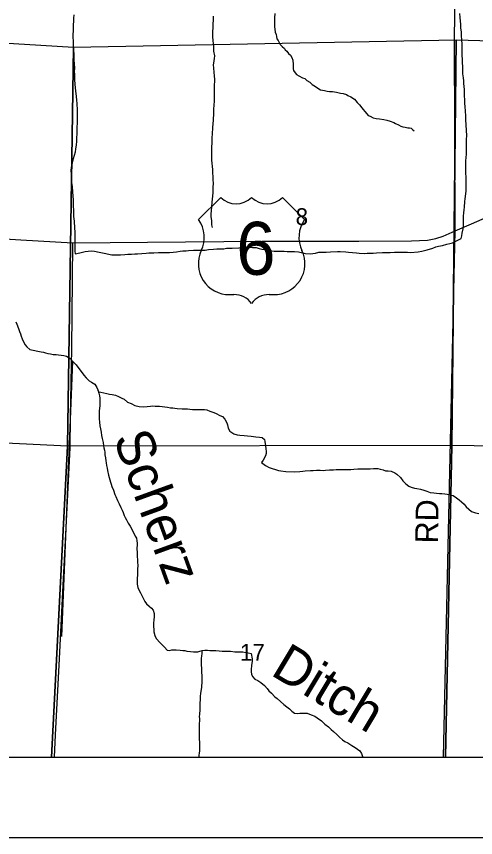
# Model space of a CAD drawing. Extents: x 0 to 34, y 0 to 22.
# Drawn here: x 3.692 to 4.264, y 14 to 15.022 of the extents above; entities that cross this region are included whole.
import ezdxf

# ---------------------------------------------------------------- set-up
doc = ezdxf.new("R2010")
doc.units = 0
for name, color, linetype in [('GM_X_Corporation', 7, 'Continuous'), ('GM_X_County_Road', 7, 'Continuous'), ('GM_X_Minor_River', 7, 'Continuous'), ('GM_X_Minor_River_Text', 7, 'Continuous'), ('GM_X_Section_Text', 7, 'Continuous'), ('GM_X_Township_Road', 7, 'Continuous'), ('GM_X_Township_Road_Text', 7, 'Continuous'), ('GM_X_US_Location', 7, 'Continuous'), ('GM_X_US_Route', 7, 'Continuous'), ('GM_X_US_Shield', 7, 'Continuous'), ('SH_Data', 7, 'Continuous')]:
    doc.layers.add(name, color=color, linetype=linetype)

msp = doc.modelspace()

# ---------------------------------------------------------------- linework, layer by layer
at = {"layer": 'GM_X_Corporation'}
for points in [[(3.2772, 15.2932), (3.2545, 14.7691), (3.2405, 14.1363), (3.2397, 14.1), (6.0569, 14.1)], [(2.1, 14.1), (6.0569, 14.1)]]:
    msp.add_lwpolyline(points, dxfattribs=at)
for points in [[(3.763, 14.9838), (3.7556, 14.4873), (3.2511, 14.5115), (3.2669, 15.0141)], [(3.763, 14.9838), (4.2398, 14.9931), (4.2346, 14.488), (3.7556, 14.4873)], [(4.2398, 14.9931), (4.7426, 14.9789), (4.7326, 14.4807), (4.2346, 14.488)], [(3.2416, 14.1), (3.7356, 14.1), (3.7556, 14.4873), (3.2511, 14.5115)], [(3.7356, 14.1), (4.2265, 14.1), (4.2346, 14.488), (3.7556, 14.4873)], [(4.2265, 14.1), (4.7299, 14.1), (4.7326, 14.4807), (4.2346, 14.488)]]:
    msp.add_lwpolyline(points, close=True, dxfattribs=at)
at = {"layer": 'GM_X_County_Road'}
msp.add_lwpolyline([(3.7393, 14.1), (3.7408, 14.1279), (3.7456, 14.2226), (3.7501, 14.314), (3.7539, 14.3857), (3.7588, 14.4853), (3.7595, 14.5237), (3.7609, 14.6088), (3.7619, 14.6942), (3.7624, 14.7402)], dxfattribs=at)
at = {"layer": 'GM_X_Minor_River'}
msp.add_line((3.7484, 14.2504), (3.7621, 14.5931), dxfattribs=at)
for points in [[(4.0138, 15.0258), (4.0137, 15.0203), (4.0135, 15.0174), (4.0135, 15.0097), (4.0145, 15.0026), (4.0155, 14.9994), (4.0161, 14.9969), (4.0166, 14.9943), (4.018, 14.9922), (4.0207, 14.9871), (4.0231, 14.9846), (4.0258, 14.9822), (4.027, 14.9803), (4.0289, 14.9788), (4.031, 14.9761), (4.0333, 14.9737), (4.035, 14.971), (4.0365, 14.9676), (4.0369, 14.9621), (4.0369, 14.9589), (4.0368, 14.9568), (4.0371, 14.9549), (4.0394, 14.9518), (4.041, 14.9499), (4.044, 14.9481), (4.0484, 14.9456), (4.0511, 14.9447), (4.0537, 14.9424), (4.0575, 14.9401), (4.0606, 14.9375), (4.0646, 14.9347), (4.0686, 14.932), (4.0707, 14.9307), (4.0756, 14.9298), (4.0792, 14.9292), (4.0821, 14.9288), (4.0857, 14.9287), (4.0906, 14.9277), (4.0956, 14.9266), (4.099, 14.926), (4.103, 14.9249), (4.1049, 14.9236), (4.1087, 14.9219), (4.1132, 14.9191), (4.1163, 14.9151), (4.1192, 14.9119), (4.1224, 14.9085), (4.1239, 14.9062), (4.126, 14.9037), (4.1287, 14.9007), (4.1302, 14.8988), (4.1325, 14.8979), (4.1363, 14.896), (4.1401, 14.8951), (4.1445, 14.8945), (4.1496, 14.8936), (4.1534, 14.893), (4.1578, 14.8917), (4.1622, 14.8902), (4.1643, 14.8887), (4.1681, 14.887), (4.1709, 14.8855), (4.1734, 14.8847), (4.1762, 14.8842), (4.1797, 14.8836)], [(4.25, 14.9313), (4.2494, 14.9385), (4.2492, 14.9419), (4.2489, 14.9457), (4.2483, 14.9507), (4.248, 14.9556), (4.2481, 14.9594), (4.2475, 14.9648), (4.2475, 14.969), (4.2472, 14.9733), (4.2471, 14.9775), (4.2473, 14.983), (4.2473, 14.9885), (4.247, 14.9923), (4.2464, 14.9988), (4.2463, 15.0026), (4.2457, 15.0078), (4.2455, 15.0123), (4.245, 15.0161), (4.2449, 15.0207), (4.2443, 15.0257)], [(3.7634, 15.024), (3.7631, 15.02), (3.763, 15.0162), (3.7627, 15.0118), (3.7627, 15.0069), (3.7624, 14.9967), (3.7625, 14.991), (3.7625, 14.9868), (3.7637, 14.9742), (3.7637, 14.9685), (3.7641, 14.9628), (3.7642, 14.9582), (3.7641, 14.9537), (3.7643, 14.9497), (3.7645, 14.943), (3.7648, 14.9379), (3.7654, 14.9333), (3.7655, 14.9295), (3.7666, 14.9223), (3.767, 14.9177), (3.7673, 14.9139), (3.7676, 14.9053), (3.7677, 14.9009), (3.7676, 14.8973), (3.7677, 14.8932), (3.7669, 14.8668), (3.7664, 14.862), (3.7655, 14.8573), (3.765, 14.8532), (3.7627, 14.845), (3.7614, 14.8398), (3.7601, 14.8341), (3.76, 14.8303), (3.7602, 14.8252), (3.7604, 14.8191), (3.7607, 14.8153), (3.7613, 14.8103), (3.7619, 14.8037), (3.7625, 14.7934), (3.7627, 14.7867), (3.7633, 14.7799), (3.7633, 14.773), (3.7639, 14.7673), (3.7644, 14.7586), (3.7646, 14.7538), (3.7647, 14.7504), (3.7648, 14.7454), (3.7648, 14.7407), (3.7646, 14.7339), (3.7649, 14.7301), (3.7652, 14.7266), (3.7709, 14.728), (3.7776, 14.7293), (3.7812, 14.7301), (3.785, 14.7304), (3.7892, 14.7301), (3.7949, 14.7286), (3.8015, 14.7273), (3.8107, 14.7255), (3.8217, 14.7252), (3.8272, 14.7258), (3.8307, 14.7261), (3.8352, 14.7263), (3.8394, 14.7266), (3.8428, 14.7267), (3.8482, 14.7269), (3.8535, 14.7273), (3.8571, 14.7278), (3.8634, 14.728), (3.8689, 14.7284), (3.8757, 14.7282), (3.8795, 14.7284), (3.8827, 14.7284), (3.8873, 14.7286), (3.8913, 14.7291), (3.8959, 14.7297)], [(3.9364, 14.7595), (3.9356, 14.7627), (3.9353, 14.7677), (3.9347, 14.7732), (3.9348, 14.7764), (3.9351, 14.78), (3.9354, 14.7852), (3.936, 14.791), (3.9363, 14.7948), (3.9366, 14.7984), (3.9369, 14.803), (3.9373, 14.8094), (3.9374, 14.814), (3.9372, 14.8189), (3.9371, 14.8229), (3.9368, 14.8271), (3.9366, 14.8315), (3.9363, 14.8351), (3.9358, 14.8393), (3.9356, 14.8433), (3.9353, 14.8526), (3.9358, 14.8714), (3.9361, 14.8756), (3.9367, 14.8837), (3.9376, 14.893), (3.9378, 14.9017), (3.9381, 14.9067), (3.9388, 14.9167), (3.9389, 14.9199), (3.9388, 14.9239), (3.9388, 14.93), (3.9387, 14.9346), (3.939, 14.9437), (3.9386, 14.9481), (3.9383, 14.9522), (3.9379, 14.9582), (3.9376, 14.9616), (3.9385, 14.9667), (3.9386, 14.9699), (3.9391, 14.9731), (3.9381, 14.9789), (3.9379, 14.9851), (3.9371, 14.9918), (3.9367, 14.9969), (3.9367, 15.0032), (3.937, 15.0079), (3.9375, 15.0226)], [(3.8959, 14.7297), (3.8995, 14.7302), (3.9033, 14.7304), (3.9065, 14.7307), (3.9128, 14.7313), (3.9174, 14.731), (3.9273, 14.7312), (3.9314, 14.7319), (3.9375, 14.7323), (3.9415, 14.7329), (3.9505, 14.733), (3.9539, 14.7335), (3.9607, 14.7337), (3.9691, 14.734), (3.9769, 14.7349), (3.9811, 14.7348), (3.9862, 14.7343), (3.9906, 14.7344), (3.9943, 14.7331), (3.9979, 14.7322), (4.0011, 14.732), (4.0051, 14.7315), (4.0096, 14.7304), (4.0132, 14.7301), (4.0168, 14.73), (4.0256, 14.7299), (4.0291, 14.7293), (4.0352, 14.7293), (4.0386, 14.7294), (4.0432, 14.729), (4.0522, 14.7269), (4.0579, 14.7265), (4.0613, 14.7268), (4.0646, 14.7275), (4.0686, 14.7285), (4.0718, 14.7288), (4.0779, 14.7288), (4.0832, 14.729), (4.092, 14.7293), (4.0954, 14.7294), (4.1022, 14.729), (4.1056, 14.7288), (4.1155, 14.7279), (4.1189, 14.7276), (4.1253, 14.7272), (4.1291, 14.7273), (4.1363, 14.7275), (4.1407, 14.7279), (4.1479, 14.7281), (4.1578, 14.7284), (4.1631, 14.7286), (4.1666, 14.7287), (4.1761, 14.7286), (4.1793, 14.7285), (4.1831, 14.7284), (4.1926, 14.7289), (4.197, 14.7299), (4.2037, 14.7314), (4.2106, 14.7337), (4.2146, 14.7353), (4.2178, 14.736), (4.2228, 14.737), (4.228, 14.7385), (4.2318, 14.7395), (4.2352, 14.7404), (4.2428, 14.744), (4.246, 14.7456), (4.2467, 14.7488), (4.2474, 14.7524), (4.2485, 14.7577), (4.249, 14.7622), (4.249, 14.7702), (4.2491, 14.7734), (4.2494, 14.7778), (4.2497, 14.7812), (4.25, 14.7848), (4.2508, 14.7918), (4.251, 14.7952), (4.2521, 14.8045), (4.2522, 14.8096), (4.2522, 14.8165), (4.2522, 14.8208), (4.252, 14.8282), (4.252, 14.8341), (4.252, 14.8427), (4.2521, 14.8459), (4.2525, 14.8512), (4.2527, 14.8596), (4.2528, 14.8687), (4.2529, 14.874), (4.2525, 14.8801), (4.2522, 14.8873), (4.2519, 14.8932), (4.2517, 14.8978), (4.2515, 14.9044), (4.2511, 14.9096), (4.2508, 14.914), (4.2506, 14.9193), (4.2503, 14.9225), (4.2503, 14.9275), (4.25, 14.9313)], [(4.1797, 14.8836), (4.1816, 14.8833), (4.1836, 14.8829), (4.1856, 14.8812), (4.1875, 14.8797)], [(3.6912, 14.6419), (3.6926, 14.6392), (3.6947, 14.6337), (3.6958, 14.6301), (3.697, 14.6269), (3.698, 14.6241), (3.6993, 14.6208), (3.7012, 14.6161), (3.703, 14.6134), (3.7049, 14.6108), (3.7089, 14.6074), (3.7129, 14.6065), (3.7189, 14.6055), (3.7227, 14.6048), (3.7256, 14.6042), (3.7282, 14.6035), (3.7311, 14.6027), (3.7345, 14.602), (3.7379, 14.6014), (3.7414, 14.6011), (3.7444, 14.6007), (3.7478, 14.6005), (3.751, 14.6001), (3.7546, 14.599), (3.7588, 14.5962), (3.7632, 14.5916), (3.7665, 14.5884), (3.7699, 14.5839), (3.7739, 14.5784), (3.776, 14.5754), (3.7789, 14.5722), (3.7825, 14.5687), (3.7857, 14.5667), (3.7897, 14.5644), (3.7922, 14.5604), (3.7934, 14.5572), (3.7947, 14.5532)], [(3.7936, 14.5567), (3.7942, 14.5549), (3.7972, 14.5544), (3.8048, 14.5527), (3.808, 14.5519), (3.8111, 14.5516), (3.8156, 14.5508), (3.8192, 14.5491), (3.8232, 14.5471), (3.8261, 14.5456), (3.8305, 14.542), (3.8348, 14.5403), (3.8396, 14.5378), (3.8449, 14.5367), (3.8497, 14.5363), (3.855, 14.5366), (3.8592, 14.5369), (3.862, 14.5372), (3.8648, 14.537), (3.8703, 14.5368), (3.8736, 14.5364), (3.8804, 14.5357), (3.8838, 14.5351), (3.8867, 14.5348), (3.8893, 14.5344), (3.8922, 14.534), (3.8986, 14.5337), (3.9024, 14.5335), (3.9053, 14.5335), (3.9079, 14.5332), (3.9112, 14.533), (3.9203, 14.533), (3.9262, 14.5328), (3.9292, 14.5323), (3.9328, 14.5308), (3.9378, 14.5289), (3.9408, 14.528), (3.9454, 14.5255), (3.9486, 14.5242), (3.9518, 14.5206), (3.954, 14.5164), (3.9549, 14.5138), (3.9557, 14.5096), (3.958, 14.506), (3.9629, 14.5024), (3.9669, 14.5013), (3.9704, 14.5009), (3.9759, 14.5006), (3.9797, 14.5), (3.9846, 14.4995), (3.9874, 14.4991), (3.9903, 14.4989), (3.9949, 14.4984), (3.9981, 14.498), (4.0009, 14.4955), (4.0015, 14.4929), (4.0023, 14.4878), (4.0029, 14.4838), (4.0033, 14.4807), (4.0033, 14.4779), (4.0024, 14.475), (3.9994, 14.4699), (3.9975, 14.4667), (4.0021, 14.4631), (4.007, 14.4606), (4.0186, 14.4569), (4.0213, 14.4563), (4.0275, 14.4556), (4.0378, 14.4552), (4.045, 14.4556), (4.0486, 14.456), (4.0516, 14.4564), (4.0584, 14.4568), (4.0617, 14.4568), (4.0657, 14.4572), (4.0706, 14.4573), (4.0742, 14.4571), (4.0769, 14.4573), (4.082, 14.4577), (4.0871, 14.4579), (4.0903, 14.4581), (4.0939, 14.4581), (4.0975, 14.4583), (4.1008, 14.4581), (4.1038, 14.458), (4.1084, 14.458), (4.1122, 14.4584), (4.1175, 14.4588), (4.1296, 14.4588), (4.1326, 14.459), (4.1368, 14.4592), (4.1421, 14.4594), (4.1452, 14.4587), (4.149, 14.4576), (4.1518, 14.4566), (4.1552, 14.4564), (4.1589, 14.4561), (4.1632, 14.4542), (4.1659, 14.4525), (4.1703, 14.4481), (4.1735, 14.4442)], [(3.7947, 14.5532), (3.7957, 14.5498), (3.7961, 14.5468), (3.7961, 14.5409), (3.7958, 14.5373), (3.795, 14.5312), (3.7949, 14.5274), (3.7949, 14.5247), (3.7951, 14.5211), (3.7955, 14.517), (3.7961, 14.5126), (3.7967, 14.5088), (3.7974, 14.5048), (3.7982, 14.5006), (3.799, 14.4968), (3.8, 14.4917), (3.8004, 14.4877), (3.8011, 14.4851), (3.8017, 14.4824), (3.8021, 14.4798), (3.8023, 14.4763), (3.8029, 14.4727), (3.8033, 14.4689), (3.8037, 14.4663), (3.8043, 14.4631), (3.8049, 14.46), (3.8055, 14.4568), (3.8066, 14.4511), (3.8074, 14.4481), (3.8082, 14.4452), (3.8091, 14.4424), (3.8099, 14.4397), (3.8109, 14.4371), (3.8128, 14.4323), (3.8147, 14.427), (3.8159, 14.4244), (3.818, 14.4194), (3.8201, 14.4153), (3.822, 14.4107), (3.8236, 14.4077), (3.8249, 14.4045), (3.8262, 14.401), (3.8276, 14.3982), (3.8291, 14.3955), (3.8312, 14.3912), (3.8337, 14.3878), (3.8362, 14.3832), (3.84, 14.3753), (3.8414, 14.3726), (3.8422, 14.3692), (3.8424, 14.3665), (3.8424, 14.3635), (3.8422, 14.3608), (3.8426, 14.3536), (3.8426, 14.3498), (3.8428, 14.3458), (3.8429, 14.343), (3.8431, 14.3388), (3.8429, 14.3339), (3.8427, 14.3301), (3.8428, 14.3263), (3.8424, 14.3234), (3.8424, 14.3185), (3.8426, 14.3153), (3.8434, 14.3111), (3.8449, 14.3077), (3.8467, 14.3048), (3.8478, 14.302), (3.8495, 14.2988), (3.852, 14.294), (3.8541, 14.2908), (3.8574, 14.288), (3.8604, 14.2855), (3.8625, 14.2829), (3.8635, 14.2789), (3.8635, 14.2755), (3.8633, 14.2703), (3.8628, 14.2675), (3.8628, 14.2626), (3.863, 14.2589), (3.8634, 14.2559), (3.8646, 14.2515), (3.8663, 14.2478), (3.8709, 14.2425), (3.8739, 14.2396), (3.8764, 14.2368), (3.8797, 14.2332), (3.8827, 14.233), (3.8855, 14.2336), (3.8882, 14.2336), (3.891, 14.2338), (3.8958, 14.2332), (3.8992, 14.2329), (3.9019, 14.2327), (3.9045, 14.2321), (3.9089, 14.2316), (3.9125, 14.2312), (3.9152, 14.231), (3.918, 14.2312), (3.9207, 14.2322), (3.9235, 14.2328)], [(4.1735, 14.4442), (4.1772, 14.4404), (4.181, 14.4376), (4.1836, 14.436), (4.188, 14.4351), (4.1908, 14.4346), (4.1954, 14.4338), (4.1996, 14.4325), (4.2034, 14.431), (4.2076, 14.4297), (4.2119, 14.4289), (4.2155, 14.4286), (4.2192, 14.4284), (4.222, 14.4284), (4.2256, 14.428), (4.2288, 14.4275), (4.2323, 14.4266), (4.2362, 14.4258), (4.2404, 14.423), (4.2437, 14.4205), (4.2465, 14.4179), (4.2498, 14.4152), (4.2521, 14.4116), (4.2557, 14.4086), (4.2591, 14.406), (4.2637, 14.4043), (4.2681, 14.4035)], [(3.923, 14.2327), (3.9228, 14.229), (3.9224, 14.2258), (3.9222, 14.2235), (3.922, 14.2208), (3.9221, 14.218), (3.9223, 14.2155), (3.9225, 14.2102), (3.9227, 14.2062), (3.9231, 14.2011), (3.9231, 14.1973), (3.9228, 14.1918), (3.9226, 14.1899), (3.9224, 14.1872), (3.9222, 14.1842), (3.9215, 14.1798), (3.9211, 14.1758), (3.921, 14.1724), (3.9204, 14.1667), (3.9204, 14.1648), (3.9203, 14.1621), (3.9203, 14.1595), (3.9199, 14.1532), (3.9197, 14.1505), (3.9199, 14.1477), (3.92, 14.1458), (3.9198, 14.1416), (3.9198, 14.1333), (3.92, 14.108), (3.9196, 14.105), (3.9194, 14.1025), (3.9194, 14.1)], [(3.9235, 14.2328), (3.9267, 14.2332), (3.9301, 14.2332), (3.9328, 14.233), (3.9372, 14.2328), (3.9406, 14.2327), (3.9446, 14.2325), (3.9482, 14.2321), (3.9586, 14.2322), (3.9639, 14.2314), (3.967, 14.2314), (3.97, 14.2313), (3.974, 14.2313), (3.9776, 14.2305), (3.9805, 14.23), (3.9844, 14.229), (3.9856, 14.2224), (3.9856, 14.2195), (3.9849, 14.2142), (3.9845, 14.2091), (3.9846, 14.2061), (3.985, 14.2032), (3.9863, 14.2006), (3.9892, 14.1973), (3.9926, 14.1955), (3.9964, 14.193), (4.001, 14.1892), (4.0044, 14.1854), (4.0065, 14.1826), (4.0096, 14.1799), (4.0141, 14.1752), (4.017, 14.1731), (4.021, 14.1694), (4.0252, 14.1658), (4.0288, 14.1629), (4.032, 14.1603), (4.0349, 14.1574), (4.0385, 14.1548), (4.0421, 14.1546), (4.045, 14.1548), (4.0497, 14.155), (4.0543, 14.1549), (4.0592, 14.1526), (4.0638, 14.1511), (4.0666, 14.1492), (4.072, 14.1454), (4.0764, 14.1413), (4.0806, 14.1379), (4.084, 14.1347), (4.0872, 14.132), (4.091, 14.1284), (4.0945, 14.125), (4.0981, 14.1218), (4.1013, 14.1195), (4.1048, 14.118), (4.1097, 14.1148), (4.1141, 14.1122), (4.1168, 14.1101), (4.1198, 14.1078), (4.1217, 14.1048), (4.1229, 14.1022), (4.1235, 14.1)]]:
    msp.add_lwpolyline(points, dxfattribs=at)
at = {"layer": 'GM_X_Township_Road'}
msp.add_line((4.2241, 14.1), (4.2384, 14.7551), dxfattribs=at)
msp.add_lwpolyline([(4.2384, 14.7551), (4.2379, 14.9963), (4.2394, 15.0981), (4.2363, 15.1352), (4.2402, 15.2438)], dxfattribs=at)
at = {"layer": 'GM_X_US_Route'}
msp.add_lwpolyline([(3.2354, 14.7682), (3.2546, 14.7688), (3.2594, 14.769), (3.3037, 14.7668), (3.3953, 14.7616), (3.4589, 14.7579), (3.5914, 14.7508), (3.6976, 14.7442), (3.7624, 14.7402), (3.8553, 14.7412), (3.9978, 14.7422), (4.1185, 14.7423), (4.1842, 14.7428), (4.2042, 14.7435), (4.2145, 14.7457), (4.2236, 14.7486), (4.2384, 14.7551), (4.2588, 14.7639), (4.2998, 14.7817), (4.3656, 14.8102), (4.445, 14.8447), (4.4839, 14.8618)], dxfattribs=at)
at = {"layer": 'GM_X_US_Shield'}
for p, q in [((3.9465, 14.7967), (3.919, 14.7692)), ((4.0509, 14.7692), (4.0234, 14.7967)), ((3.9575, 14.6758), (3.963, 14.6758)), ((4.0069, 14.6758), (4.0124, 14.6758))]:
    msp.add_line(p, q, dxfattribs=at)
for centre, radius, start, end in [((3.9657, 14.8163), 0.0275, 225.573, 314.427), ((4.0042, 14.8163), 0.0275, 225.573, 314.427), ((3.8875, 14.7471), 0.0385, 334.5471, 35.0009), ((4.0824, 14.7471), 0.0385, 144.9991, 205.4529), ((3.9571, 14.7143), 0.0385, 154.8319, 270.6383), ((4.0129, 14.7143), 0.0385, 269.3617, 25.1681), ((3.963, 14.6484), 0.0275, 36.8699, 90), ((4.0069, 14.6484), 0.0275, 90, 143.1301)]:
    msp.add_arc(centre, radius, start, end, dxfattribs=at)
at = {"layer": 'SH_Data'}
for p, q in [((2.1, 14.1), (8.9, 14.1)), ((2.1, 14.1), (8.9, 14.1)), ((2, 14), (9, 14)), ((2, 14), (9, 14))]:
    msp.add_line(p, q, dxfattribs=at)

# ---------------------------------------------------------------- texts
at = {"layer": 'GM_X_Minor_River_Text'}
for s, rotation, p in [('Scherz', 289.9296, (3.8124, 14.4973)), ('Ditch', 329.0653, (4.0073, 14.2032))]:
    msp.add_text(s, height=0.04738, rotation=rotation, dxfattribs=at).set_placement(p)
at = {"layer": 'GM_X_Section_Text'}
for s, height, p in [('8', 0.0209, (4.0398, 14.7624)), ('17', 0.02093, (3.9704, 14.2202))]:
    msp.add_text(s, height=height, rotation=0, dxfattribs=at).set_placement(p)
at = {"layer": 'GM_X_Township_Road_Text'}
msp.add_text('RD', height=0.02841, rotation=89.0127, dxfattribs=at).set_placement((4.2171, 14.3659))
at = {"layer": 'GM_X_US_Location'}
for s in ['0', '/']:
    msp.add_text(s, height=0.0000947, dxfattribs=at).set_placement((3.9849, 14.733))
msp.add_text('6', height=0.0000947, rotation=0, dxfattribs=at).set_placement((3.9754, 14.7134))
at = {"layer": 'GM_X_US_Shield'}
msp.add_text('6', height=0.0659, dxfattribs=at).set_placement((3.9658, 14.7005))

doc.saveas('drawing.dxf')
